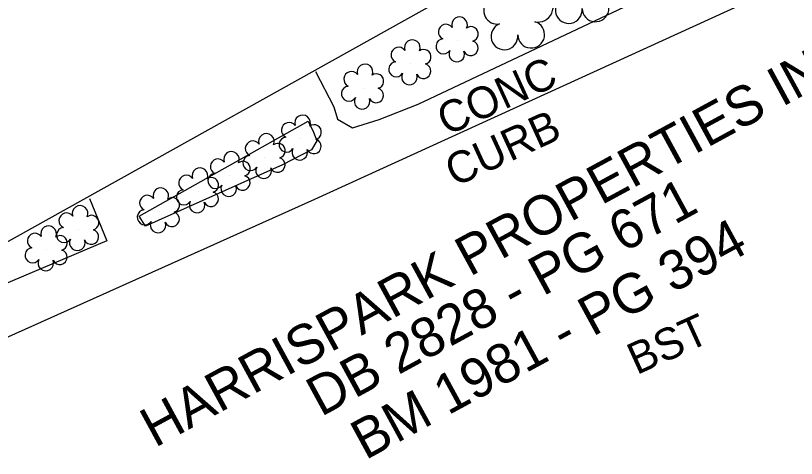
# Model space of a CAD drawing. Extents: x 2100323 to 2109811, y 740376 to 749755.
# Drawn here: x 2108144.9 to 2108243.7, y 746392.1 to 746448.2 of the extents above; entities that cross this region are included whole.
import ezdxf

# ---------------------------------------------------------------- set-up
doc = ezdxf.new("R2010")
doc.units = 0
for name, color, linetype in [('Exist Building', 7, 'Continuous'), ('Exist Other Culture Area Outline', 7, 'Continuous'), ('Exist Other Culture Area Outline Text', 7, 'Continuous'), ('Exist Property Deed Book Text', 7, 'Continuous'), ('Exist Property Owner Text', 7, 'Continuous'), ('Exist Roads Curbs', 7, 'Continuous'), ('Exist Roads Curbs Text', 7, 'Continuous'), ('Exist Roads EOP Text', 7, 'Continuous'), ('Exist Vegetation Shrub CELL', 7, 'Continuous'), ('Exist Vegetation Tree CELL', 7, 'Continuous')]:
    doc.layers.add(name, color=color, linetype=linetype)

msp = doc.modelspace()

# ---------------------------------------------------------------- linework, layer by layer
at = {"layer": 'Exist Building'}
msp.add_lwpolyline([(2108135.597, 746414.937), (2108209.89, 746456.434), (2108180.683, 746508.724), (2108106.39, 746467.227)], close=True, dxfattribs=at)
at = {"layer": 'Exist Other Culture Area Outline'}
for points in [[(2108182.871, 746441.115), (2108185.172, 746436.637), (2108185.662, 746435.104), (2108187.558, 746434.012), (2108190.938, 746435.043), (2108195.833, 746436.997), (2108288.923, 746480.988)], [(2108181.937, 746434.823), (2108182.621, 746433.457), (2108183.039, 746432.329), (2108182.362, 746431.199), (2108178.71, 746429.323), (2108161.359, 746421.538), (2108160.574, 746422.817), (2108181.937, 746434.823)], [(2108154.27, 746425.044), (2108156.486, 746419.672), (2108129.47, 746408.228)]]:
    msp.add_lwpolyline(points, dxfattribs=at)
at = {"layer": 'Exist Roads Curbs'}
msp.add_lwpolyline([(2108132.116, 746402.202), (2108182.788, 746424.981), (2108247.541, 746454.602), (2108283.225, 746471.295), (2108289.669, 746458.142), (2108290.991, 746456.116), (2108293.097, 746455.113), (2108295.387, 746455.541), (2108297.453, 746456.688), (2108298.403, 746458.299), (2108298.908, 746460.346), (2108298.239, 746463.388), (2108285.789, 746488.328), (2108283.951, 746490.251), (2108279.696, 746492.106), (2108276.1, 746492.862), (2108272.974, 746492.669), (2108270.576, 746491.624), (2108210.021, 746456.565)], dxfattribs=at)
at = {"layer": 'Exist Vegetation Shrub CELL'}
for p, q in [((2108200.861, 746445.01), (2108200.861, 746445.01)), ((2108194.881, 746442.108), (2108194.881, 746442.108)), ((2108188.897, 746439.033), (2108188.897, 746439.033)), ((2108181.009, 746432.583), (2108181.009, 746432.583)), ((2108176.436, 746430.233), (2108176.436, 746430.233)), ((2108172.012, 746427.96), (2108172.012, 746427.96)), ((2108168.014, 746425.897), (2108168.014, 746425.897)), ((2108163.072, 746423.358), (2108163.072, 746423.358)), ((2108152.863, 746421.118), (2108152.863, 746421.118)), ((2108148.876, 746418.551), (2108148.876, 746418.551))]:
    msp.add_line(p, q, dxfattribs=at)
for centre, radius, start, end in [((2108201.089, 746447.051), 0.99, 334.83907, 200.47174), ((2108199.378, 746446.137), 0.968, 35.89076, 245.42165), ((2108202.533, 746445.879), 0.929, 284.45672, 126.08612), ((2108195.11, 746444.148), 0.99, 334.83907, 200.47174), ((2108199.06, 746444.306), 0.955, 95.10992, 327.95341), ((2108202.498, 746444.081), 0.937, 204.99133, 73.46012), ((2108193.398, 746443.234), 0.968, 35.89076, 245.42165), ((2108196.553, 746442.977), 0.929, 284.45672, 126.08612), ((2108200.732, 746443.326), 0.984, 151.27966, 21.38702), ((2108189.125, 746441.073), 0.99, 334.83907, 200.47174), ((2108193.081, 746441.403), 0.955, 95.10992, 327.95341), ((2108196.518, 746441.179), 0.937, 204.99133, 73.46012), ((2108187.414, 746440.159), 0.968, 35.89076, 245.42165), ((2108194.753, 746440.424), 0.984, 151.27966, 21.38702), ((2108190.569, 746439.902), 0.929, 284.45672, 126.08612), ((2108187.096, 746438.328), 0.955, 95.10992, 327.95341), ((2108190.534, 746438.104), 0.937, 204.99133, 73.46012), ((2108188.768, 746437.349), 0.984, 151.27966, 21.38702), ((2108181.237, 746434.623), 0.99, 334.83907, 200.47174), ((2108179.526, 746433.71), 0.968, 35.89076, 245.42165), ((2108182.681, 746433.452), 0.929, 284.45672, 126.08612), ((2108176.665, 746432.274), 0.99, 334.83907, 200.47174), ((2108174.953, 746431.36), 0.968, 35.89076, 245.42165), ((2108178.108, 746431.102), 0.929, 284.45672, 126.08612), ((2108179.208, 746431.878), 0.955, 95.10992, 327.95341), ((2108182.646, 746431.654), 0.937, 204.99133, 73.46012), ((2108172.241, 746430), 0.99, 334.83907, 200.47174), ((2108180.88, 746430.899), 0.984, 151.27966, 21.38702), ((2108170.529, 746429.087), 0.968, 35.89076, 245.42165), ((2108174.636, 746429.529), 0.955, 95.10992, 327.95341), ((2108178.073, 746429.304), 0.937, 204.99133, 73.46012), ((2108173.684, 746428.829), 0.929, 284.45672, 126.08612), ((2108176.308, 746428.55), 0.984, 151.27966, 21.38702), ((2108168.243, 746427.938), 0.99, 334.83907, 200.47174), ((2108170.211, 746427.256), 0.955, 95.10992, 327.95341), ((2108166.532, 746427.024), 0.968, 35.89076, 245.42165), ((2108169.686, 746426.766), 0.929, 284.45672, 126.08612), ((2108173.649, 746427.031), 0.937, 204.99133, 73.46012), ((2108163.301, 746425.398), 0.99, 334.83907, 200.47174), ((2108166.214, 746425.193), 0.955, 95.10992, 327.95341), ((2108171.883, 746426.276), 0.984, 151.27966, 21.38702), ((2108161.589, 746424.485), 0.968, 35.89076, 245.42165), ((2108164.744, 746424.227), 0.929, 284.45672, 126.08612), ((2108169.651, 746424.968), 0.937, 204.99133, 73.46012), ((2108153.092, 746423.158), 0.99, 334.83907, 200.47174), ((2108167.886, 746424.214), 0.984, 151.27966, 21.38702), ((2108151.38, 746422.244), 0.968, 35.89076, 245.42165), ((2108161.272, 746422.654), 0.955, 95.10992, 327.95341), ((2108164.709, 746422.429), 0.937, 204.99133, 73.46012), ((2108154.535, 746421.987), 0.929, 284.45672, 126.08612), ((2108162.944, 746421.674), 0.984, 151.27966, 21.38702), ((2108149.105, 746420.591), 0.99, 334.83907, 200.47174), ((2108151.063, 746420.413), 0.955, 95.10992, 327.95341), ((2108154.5, 746420.189), 0.937, 204.99133, 73.46012), ((2108147.394, 746419.677), 0.968, 35.89076, 245.42165), ((2108150.548, 746419.419), 0.929, 284.45672, 126.08612), ((2108152.735, 746419.434), 0.984, 151.27966, 21.38702), ((2108147.076, 746417.846), 0.955, 95.10992, 327.95341), ((2108150.513, 746417.622), 0.937, 204.99133, 73.46012), ((2108148.748, 746416.867), 0.984, 151.27966, 21.38702)]:
    msp.add_arc(centre, radius, start, end, dxfattribs=at)
at = {"layer": 'Exist Vegetation Tree CELL'}
for centre, radius, start, end in [((2108211.021, 746449.285), 1.899, 257.1011, 134.19993), ((2108218.28, 746449.127), 1.698, 181.28216, 74.55999), ((2108205.867, 746448.85), 1.727, 62.66361, 279.3457), ((2108214.903, 746448.905), 1.689, 111.56708, 6.23104), ((2108206.768, 746445.575), 1.689, 111.56708, 6.23104), ((2108210.145, 746445.797), 1.698, 181.28216, 74.55999)]:
    msp.add_arc(centre, radius, start, end, dxfattribs=at)

# ---------------------------------------------------------------- texts
at = {"layer": 'Exist Other Culture Area Outline Text'}
msp.add_text('CONC', height=4, rotation=24.58205, dxfattribs=at).set_placement((2108199.449, 746432.943))
at = {"layer": 'Exist Property Deed Book Text'}
for s, p in [('DB 2828 - PG 671', (2108183.556, 746397.352)), ('BM 1981 - PG 394', (2108189.18, 746391.873))]:
    msp.add_text(s, height=5, rotation=28.54678, dxfattribs=at).set_placement(p)
at = {"layer": 'Exist Property Owner Text'}
msp.add_text('HARRISPARK PROPERTIES INC', height=5, rotation=28.54678, dxfattribs=at).set_placement((2108162.552, 746393.44))
at = {"layer": 'Exist Roads Curbs Text'}
msp.add_text('CURB', height=4, rotation=24.58205, dxfattribs=at).set_placement((2108200.463, 746426.468))
at = {"layer": 'Exist Roads EOP Text'}
msp.add_text('BST', height=4, rotation=24.39442, dxfattribs=at).set_placement((2108223.502, 746402.661))

doc.saveas('drawing.dxf')
